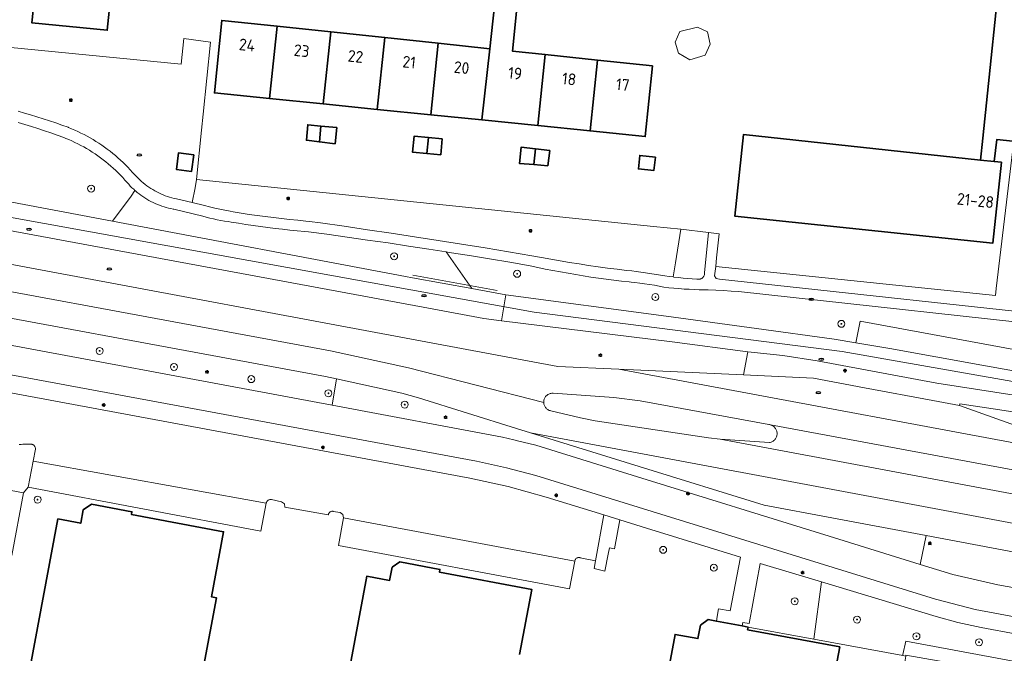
# Model space of a CAD drawing. Header units: metres. Extents: x 152610 to 160096, y 456114 to 462495.
# Tile 390 of 656: x 157570 to 157683, y 460400 to 460473. Entities that reach past the tile are written whole.
import ezdxf
from ezdxf.enums import TextEntityAlignment as Align

# ---------------------------------------------------------------- set-up
doc = ezdxf.new("R2010")
doc.units = ezdxf.units.M
doc.header["$LTSCALE"] = 0.5
doc.layers.get('0').update_dxf_attribs({"linetype": 'CONTINUOUS'})
for name, color, linetype, lineweight in [('B-PV-GR-BEPLANTING_CULTUUR_BOSPLANTSOEN-GV', 251, 'CONTINUOUS', 18), ('B-PV-GR-BEPLANTING_CULTUUR_HEESTERS-GV', 251, 'CONTINUOUS', 18), ('B-PV-GR-BEPLANTING_CULTUUR_VASTE PLANTENVAK-GV', 251, 'CONTINUOUS', 18), ('B-PV-GR-BOOM-S', 251, 'CONTINUOUS', 25), ('B-PV-GR-GROENVOORZIENING-GV', 251, 'CONTINUOUS', 18), ('B-PV-GR-HAAG-GV', 251, 'CONTINUOUS', 13), ('B-PV-IE-MEUBILAIR-S', 251, 'CONTINUOUS', 25), ('B-PV-IE-TERREINAFSCHEIDING_KUNSTMATIG_HEKWERK-G', 251, 'IE-TERREINAFSCHEIDING_KUNSTMATIG-SO', 18), ('B-PV-KW-KUNSTWERK_DUIKER-G', 251, 'CONTINUOUS', 18), ('B-PV-OG-BEBOUWING-GV', 6, 'CONTINUOUS', 35), ('B-PV-OG-BEBOUWING-T18', 1, 'CONTINUOUS', 18), ('B-PV-OG-BEBOUWING_SCHUUR-GV', 251, 'CONTINUOUS', 18), ('B-PV-OG-TERREIN_BEGROEID-GV', 251, 'CONTINUOUS', 18), ('B-PV-VH-GESLOTENVERHARDING_ASFALT-GV', 251, 'CONTINUOUS', 18), ('B-PV-VH-ONVERHARD_ZAND-GV', 251, 'CONTINUOUS', 18), ('B-PV-VH-OPENVERHARDING_BETONSTRAATSTEEN-GV', 251, 'CONTINUOUS', 18), ('B-PV-VH-OPENVERHARDING_TEGEL-GV', 251, 'CONTINUOUS', 18)]:
    doc.layers.add(name, color=color, linetype=linetype, lineweight=lineweight)
doc.styles.add('NLCS-ISO', font='NLCS-ISO.ttf')
doc.styles.add('NLCS-ISO-M750-T18', font='NLCS-ISO.ttf', dxfattribs={"height": 1.35})
doc.linetypes.add('IE-TERREINAFSCHEIDING_KUNSTMATIG-SO', pattern='A,4,[82,NLCS.SHX,S=0.75,R=90,X=0,Y=0],4,-2', length=10)

# ---------------------------------------------------------------- blocks, each defined once
blk = doc.blocks.new('SIE-MEUBILAIR_PAAL_LICHTMAST-SO')
for points in [[(-0.62, 0), (-1, 0)], [(-0.71, 0.71), (-0.44, 0.44)], [(0, 1), (0, 0.62)], [(0.44, 0.44), (0.71, 0.71)], [(1, 0), (0.62, 0)], [(-0.71, -0.71), (-0.44, -0.44)], [(0, -0.62), (0, -1)], [(0.44, -0.44), (0.71, -0.71)]]:
    blk.add_lwpolyline(points)
blk.add_circle((0, 0), 0.5)
blk = doc.blocks.new('SIE-MEUBILAIR_PUT_RIOOLPUT-SO')
blk.add_ellipse((0, 0), major_axis=(1.25, 0), ratio=0.54)
at = {"style": 'NLCS-ISO'}
blk.add_text('ri', height=0.75, dxfattribs=at).set_placement((-0.04, 0.07), align=Align.MIDDLE_CENTER)
blk = doc.blocks.new('SGR-BOOM_GBKN-SO')
at = {"linetype": 'ByBlock', "lineweight": 18}
h = blk.add_hatch(color=0, dxfattribs=at)
h.dxf.hatch_style = 1
edge = h.paths.add_edge_path()
edge.add_arc((0, 0), 0.25, 0, 360)
at = {"color": 0, "linetype": 'ByBlock', "lineweight": 18}
for radius in [2, 0.25]:
    blk.add_circle((0, 0), radius, dxfattribs=at)
at = {"color": 0, "linetype": 'ByBlock', "lineweight": 18, "style": 'NLCS-ISO'}
blk.add_attdef('SOORT', (2.5, 0), '', height=1.5, dxfattribs=at)

msp = doc.modelspace()

# ---------------------------------------------------------------- linework, layer by layer
at = {"layer": 'B-PV-GR-BEPLANTING_CULTUUR_BOSPLANTSOEN-GV', "flags": 128}
msp.add_lwpolyline([(157569.965, 460462.692), (157570.692, 460462.489), (157571.417, 460462.279), (157572.14, 460462.061), (157572.86, 460461.835), (157573.578, 460461.602), (157574.293, 460461.361), (157575.006, 460461.113), (157575.716, 460460.857), (157575.754, 460460.842), (157576.12, 460460.692), (157576.482, 460460.536), (157576.841, 460460.372), (157577.197, 460460.2), (157577.549, 460460.022), (157577.898, 460459.836), (157578.242, 460459.644), (157578.583, 460459.444), (157578.919, 460459.238), (157579.251, 460459.024), (157579.579, 460458.804), (157579.903, 460458.578), (157580.222, 460458.345), (157580.535, 460458.106), (157580.844, 460457.86), (157581.148, 460457.608), (157581.447, 460457.35), (157581.741, 460457.086), (157582.029, 460456.816), (157582.311, 460456.54), (157582.588, 460456.259), (157582.859, 460455.972), (157583.125, 460455.68), (157583.384, 460455.382), (157583.565, 460455.187), (157583.752, 460454.997), (157583.944, 460454.812), (157584.142, 460454.634), (157584.345, 460454.461), (157584.553, 460454.295), (157584.766, 460454.135), (157584.984, 460453.981), (157585.206, 460453.835), (157585.433, 460453.694), (157585.664, 460453.561), (157585.898, 460453.435), (157586.137, 460453.316), (157586.378, 460453.204), (157586.623, 460453.099), (157586.871, 460453.002), (157587.122, 460452.912), (157587.376, 460452.83), (157587.631, 460452.755), (157587.889, 460452.689), (157588.149, 460452.63), (157588.161, 460452.627), (157589.967, 460452.206), (157590.316, 460453.899), (157590.454, 460454.848), (157591.041, 460460.531), (157591.231, 460462.381), (157592.081, 460470.614), (157589.004, 460471.036), (157588.709, 460468.09), (157561.668, 460470.762)], dxfattribs=at)
for points in [[(157590.139, 460457.697), (157589.879, 460455.776), (157588.154, 460456.01), (157588.415, 460457.931)], [(157642.967, 460449.478), (157590.454, 460454.848), (157590.316, 460453.899), (157589.967, 460452.206), (157591.376, 460451.877), (157591.964, 460451.727), (157592.553, 460451.585), (157593.144, 460451.451), (157593.737, 460451.325), (157594.332, 460451.207), (157594.66, 460451.145), (157595.585, 460450.996), (157596.511, 460450.856), (157597.438, 460450.723), (157598.366, 460450.598), (157599.295, 460450.481), (157600.225, 460450.372), (157601.156, 460450.271), (157602.088, 460450.177), (157603.021, 460450.092), (157603.46, 460450.055), (157604.709, 460449.878), (157607.412, 460449.49), (157610.114, 460449.094), (157612.814, 460448.69), (157615.514, 460448.278), (157618.212, 460447.858), (157620.909, 460447.431), (157623.605, 460446.995), (157626.3, 460446.551), (157628.993, 460446.1), (157630.073, 460445.897), (157631.155, 460445.702), (157632.238, 460445.514), (157633.323, 460445.335), (157634.409, 460445.164), (157635.495, 460445), (157636.584, 460444.844), (157637.673, 460444.696), (157638.763, 460444.557), (157639.854, 460444.425), (157640.452, 460444.356), (157640.957, 460444.296), (157641.502, 460444.223), (157642.046, 460444.143), (157644.243, 460443.805), (157644.769, 460443.728), (157645.193, 460443.672), (157645.483, 460445.305), (157646.079, 460449.15)], [(157583.449, 460453.551), (157583.378, 460453.615), (157582.962, 460452.965), (157580.8, 460450.074), (157614.453, 460443.734), (157615.27, 460443.58), (157622.106, 460442.333), (157619.135, 460446.546), (157617.132, 460446.861), (157614.796, 460447.219), (157612.459, 460447.57), (157610.12, 460447.912), (157607.78, 460448.247), (157605.44, 460448.574), (157603.317, 460448.863), (157602.889, 460448.896), (157602.041, 460448.969), (157601.194, 460449.049), (157600.348, 460449.138), (157599.503, 460449.234), (157598.659, 460449.338), (157597.815, 460449.45), (157596.973, 460449.57), (157596.132, 460449.698), (157595.293, 460449.834), (157594.454, 460449.978), (157594.102, 460450.026), (157593.68, 460450.092), (157593.259, 460450.165), (157592.84, 460450.247), (157592.422, 460450.336), (157592.006, 460450.433), (157591.591, 460450.538), (157591.179, 460450.65), (157587.846, 460451.448), (157587.786, 460451.459), (157587.521, 460451.512), (157587.257, 460451.573), (157586.995, 460451.642), (157586.736, 460451.719), (157586.478, 460451.803), (157586.224, 460451.895), (157585.972, 460451.994), (157585.723, 460452.101), (157585.478, 460452.215), (157585.236, 460452.336), (157584.997, 460452.464), (157584.763, 460452.6), (157584.533, 460452.742), (157584.306, 460452.891), (157584.085, 460453.046), (157583.868, 460453.208), (157583.656, 460453.377)], [(157649.269, 460448.761), (157646.079, 460449.15), (157645.483, 460445.305), (157645.193, 460443.672), (157645.295, 460443.659), (157645.823, 460443.598), (157646.352, 460443.545), (157646.881, 460443.499), (157647.411, 460443.462), (157647.942, 460443.433), (157648.297, 460443.418), (157648.367, 460443.439), (157648.435, 460443.468), (157648.499, 460443.504), (157648.559, 460443.547), (157648.614, 460443.596), (157648.663, 460443.651), (157648.706, 460443.71), (157648.742, 460443.774), (157648.772, 460443.842), (157648.793, 460443.912), (157648.807, 460443.985), (157648.813, 460444.058), (157648.811, 460444.131), (157648.808, 460444.16)]]:
    msp.add_lwpolyline(points, close=True, dxfattribs=at)
at = {"layer": 'B-PV-GR-BEPLANTING_CULTUUR_HEESTERS-GV', "flags": 128}
msp.add_lwpolyline([(157662.246, 460408.644), (157655.211, 460410.773), (157653.932, 460403.864), (157653.208, 460403.999), (157653.142, 460403.587), (157653.82, 460403.46), (157661.381, 460402.069)], close=True, dxfattribs=at)
at = {"layer": 'B-PV-GR-BEPLANTING_CULTUUR_VASTE PLANTENVAK-GV', "flags": 128}
msp.add_lwpolyline([(157566.102, 460419.714), (157570.58, 460418.88), (157571.13, 460419.51), (157571.697, 460422.507), (157571.955, 460423.871), (157571.959, 460423.937), (157571.955, 460424.002), (157571.943, 460424.066), (157571.923, 460424.129), (157571.896, 460424.189), (157571.862, 460424.245), (157571.821, 460424.296), (157571.774, 460424.342), (157571.722, 460424.382), (157571.666, 460424.415), (157571.606, 460424.441), (157571.543, 460424.46), (157571.478, 460424.471), (157571.413, 460424.474), (157571.354, 460424.47), (157571.146, 460424.481), (157570.938, 460424.483), (157570.73, 460424.478), (157570.522, 460424.465), (157570.315, 460424.444), (157570.109, 460424.414)], dxfattribs=at)
at = {"layer": 'B-PV-GR-GROENVOORZIENING-GV', "flags": 128}
for points in [[(157653.82, 460403.46), (157653.76, 460403.15), (157664.35, 460401.17), (157662.95, 460393.72), (157663.52, 460393.61), (157659.87, 460374.11), (157657.82, 460374.5), (157657.6, 460373.35), (157658.2, 460373.23), (157658.84, 460372.3), (157658.55, 460370.74), (157657.6, 460369.95), (157658.62, 460369.757), (157659.761, 460370.599), (157671.801, 460368.573), (157671.96, 460369.403), (157666.546, 460370.293), (157671.687, 460398.723), (157671.931, 460400.127), (157671.583, 460400.192), (157661.381, 460402.069)], [(157671.583, 460400.192), (157671.931, 460400.127), (157671.946, 460400.215), (157682.176, 460398.44), (157696.902, 460395.557), (157697.247, 460397.144), (157671.942, 460401.829), (157671.605, 460400.308)]]:
    msp.add_lwpolyline(points, close=True, dxfattribs=at)
at = {"layer": 'B-PV-GR-HAAG-GV', "flags": 128}
msp.add_lwpolyline([(157614.055, 460430.327), (157606.56, 460431.964), (157606.054, 460428.929), (157625.627, 460425.273), (157626.917, 460424.958), (157627.348, 460424.853), (157629.425, 460424.348), (157641.123, 460420.723), (157663.14, 460413.901), (157673.595, 460410.661), (157674.256, 460413.964), (157663.444, 460415.988), (157655.667, 460417.444), (157641.3, 460421.904), (157628.83, 460425.775), (157627.216, 460426.276), (157615.969, 460429.768)], close=True, dxfattribs=at)
at = {"layer": 'B-PV-IE-TERREINAFSCHEIDING_KUNSTMATIG_HEKWERK-G', "flags": 128}
msp.add_lwpolyline([(157624.985, 460442.131), (157615.328, 460443.892)], dxfattribs=at)
at = {"layer": 'B-PV-KW-KUNSTWERK_DUIKER-G', "flags": 128}
msp.add_lwpolyline([(157500, 460466.325), (157517.572, 460463.086), (157549.492, 460454.048), (157629.251, 460439.622), (157664.629, 460435.103), (157735.651, 460422.609), (157789.105, 460412.201), (157814.109, 460406.353), (157821.823, 460407.151), (157892.385, 460434.752)], dxfattribs=at)
at = {"layer": 'B-PV-OG-BEBOUWING-GV', "flags": 128}
for points in [[(157581.207, 460481.461), (157572.599, 460482.417), (157571.562, 460472.841), (157580.204, 460472.009)], [(157692.406, 460481.105), (157683.106, 460482.154), (157680.77, 460459.62), (157680.497, 460457.098), (157682.099, 460456.925), (157682.372, 460459.453), (157690.05, 460458.65)], [(157623.241, 460461.697), (157629.672, 460461.044), (157630.512, 460469.207), (157626.748, 460469.605), (157627.25, 460474.55), (157624.688, 460474.801), (157624.145, 460469.88)], [(157599.72, 460472.462), (157593.356, 460473.135), (157592.525, 460464.812), (157598.847, 460464.171)], [(157605.892, 460471.81), (157599.72, 460472.462), (157598.847, 460464.171), (157605.029, 460463.544)], [(157612.098, 460471.153), (157605.892, 460471.81), (157605.029, 460463.544), (157611.203, 460462.917)], [(157618.215, 460470.507), (157612.098, 460471.153), (157611.203, 460462.917), (157617.377, 460462.291)], [(157624.145, 460469.88), (157618.215, 460470.507), (157617.377, 460462.291), (157623.241, 460461.697)], [(157636.538, 460468.569), (157630.512, 460469.207), (157629.672, 460461.044), (157635.678, 460460.435)], [(157642.832, 460467.904), (157636.538, 460468.569), (157635.678, 460460.435), (157641.998, 460459.794)], [(157604.763, 460460.994), (157603.251, 460461.143), (157603.093, 460459.366), (157604.575, 460459.184)], [(157606.58, 460460.814), (157604.763, 460460.994), (157604.575, 460459.184), (157606.385, 460458.962)], [(157680.497, 460457.098), (157653.294, 460460.04), (157652.29, 460450.66), (157681.92, 460447.53), (157682.919, 460456.836), (157682.099, 460456.925)], [(157617.111, 460459.678), (157615.454, 460459.828), (157615.284, 460457.988), (157616.923, 460457.84)], [(157618.695, 460459.535), (157617.111, 460459.678), (157616.923, 460457.84), (157618.526, 460457.696)], [(157590.139, 460457.697), (157588.415, 460457.931), (157588.154, 460456.01), (157589.879, 460455.776)], [(157629.4, 460458.398), (157627.757, 460458.588), (157627.55, 460456.711), (157629.211, 460456.568)], [(157631.036, 460458.209), (157629.4, 460458.398), (157629.211, 460456.568), (157630.803, 460456.431)], [(157643.164, 460457.442), (157641.373, 460457.627), (157641.214, 460456.085), (157643.005, 460455.901)]]:
    msp.add_lwpolyline(points, close=True, dxfattribs=at)
for points in [[(157589.14, 460387.48), (157592.76, 460406.83), (157592.17, 460406.94), (157593.57, 460414.41), (157582.98, 460416.39), (157583.04, 460416.7), (157578.4, 460417.56), (157577.46, 460416.94), (157577.17, 460415.39), (157574.55, 460415.88), (157571.25, 460398.24)], [(157627.57, 460400.32), (157628.97, 460407.79), (157618.37, 460409.77), (157618.43, 460410.08), (157613.8, 460410.94), (157612.93, 460410.33), (157612.64, 460408.81), (157610.02, 460409.3), (157606.72, 460391.67)], [(157662.95, 460393.72), (157664.35, 460401.17), (157653.76, 460403.15), (157653.82, 460403.46), (157653.142, 460403.587), (157650.186, 460404.139), (157649.22, 460404.32), (157648.34, 460403.66), (157648.06, 460402.13), (157645.43, 460402.62), (157642.13, 460384.98)]]:
    msp.add_lwpolyline(points, dxfattribs=at)
at = {"layer": 'B-PV-OG-BEBOUWING_SCHUUR-GV', "flags": 128}
msp.add_lwpolyline([(157649.164, 460471.816), (157648.009, 460472.346), (157645.962, 460471.843), (157645.44, 460470.641), (157645.819, 460469.368), (157647.125, 460468.605), (157648.873, 460469.136), (157649.465, 460470.401)], close=True, dxfattribs=at)
at = {"layer": 'B-PV-OG-TERREIN_BEGROEID-GV', "flags": 128}
for points in [[(157546.887, 460456.463), (157580.8, 460450.074), (157582.962, 460452.965), (157583.378, 460453.615), (157583.248, 460453.732), (157583.051, 460453.918), (157582.861, 460454.11), (157582.676, 460454.308), (157582.497, 460454.511), (157582.247, 460454.799), (157581.991, 460455.081), (157581.729, 460455.358), (157581.461, 460455.63), (157581.188, 460455.895), (157580.909, 460456.155), (157580.625, 460456.409), (157580.335, 460456.657), (157580.041, 460456.899), (157579.741, 460457.135), (157579.436, 460457.365), (157579.127, 460457.587), (157578.813, 460457.804), (157578.495, 460458.014), (157578.172, 460458.216), (157577.845, 460458.413), (157577.514, 460458.602), (157577.179, 460458.784), (157576.841, 460458.959), (157576.499, 460459.128), (157576.153, 460459.288), (157575.804, 460459.442), (157575.452, 460459.588), (157575.212, 460459.683), (157574.474, 460459.951), (157573.733, 460460.211), (157572.99, 460460.463), (157572.244, 460460.708), (157571.495, 460460.946), (157570.744, 460461.176), (157569.991, 460461.398)], [(157555.699, 460447.629), (157631.969, 460433.389), (157638.953, 460433.072), (157653.302, 460432.44), (157653.788, 460435.079), (157645.09, 460436.213), (157625.493, 460438.63), (157623.47, 460438.88), (157617.52, 460440), (157567.511, 460449.27)], [(157693.878, 460437.462), (157652.728, 460441.991), (157651.854, 460442.051), (157650.981, 460442.103), (157650.106, 460442.147), (157649.231, 460442.183), (157649.016, 460442.191), (157648.763, 460442.193), (157648.186, 460442.204), (157647.609, 460442.222), (157647.033, 460442.249), (157646.456, 460442.283), (157645.881, 460442.326), (157645.306, 460442.376), (157644.731, 460442.435), (157644.158, 460442.501), (157643.604, 460442.61), (157643.049, 460442.712), (157642.492, 460442.805), (157641.934, 460442.891), (157641.375, 460442.969), (157640.815, 460443.038), (157640.371, 460443.088), (157640.162, 460443.109), (157639.28, 460443.203), (157638.4, 460443.305), (157637.521, 460443.415), (157636.642, 460443.533), (157635.765, 460443.659), (157634.889, 460443.793), (157634.014, 460443.935), (157633.14, 460444.084), (157632.268, 460444.242), (157631.397, 460444.407), (157630.528, 460444.58), (157629.66, 460444.761), (157628.794, 460444.95), (157626.464, 460445.348), (157624.133, 460445.738), (157621.801, 460446.12), (157619.467, 460446.494), (157619.135, 460446.546), (157622.106, 460442.333), (157626.01, 460441.62), (157644.39, 460439.175), (157654.775, 460437.729), (157663.708, 460436.512), (157666.202, 460436.094), (157666.708, 460438.608), (157684.766, 460435.262)]]:
    msp.add_lwpolyline(points, dxfattribs=at)
for points in [[(157689.885, 460457.803), (157684.211, 460458.362), (157682.314, 460442.333), (157682.218, 460441.52), (157650.093, 460444.876), (157649.977, 460443.795), (157650.149, 460443.489), (157650.53, 460443.395), (157694.287, 460438.66), (157696.979, 460438.358), (157697.061, 460438.349), (157699.15, 460456.883), (157695.184, 460457.28)], [(157605.265, 460432.247), (157552.753, 460441.969), (157552.258, 460438.17), (157555.101, 460438.065), (157558.191, 460437.804), (157561.251, 460437.298), (157606.054, 460428.929), (157606.56, 460431.964)], [(157681.97, 460428.509), (157678.155, 460429.094), (157678.09, 460428.911), (157696.45, 460422.35), (157696.979, 460425.962), (157695.976, 460426.239), (157695.705, 460426.33), (157695.763, 460426.639), (157695.36, 460426.71), (157695.317, 460426.46), (157689.02, 460427.434)], [(157693.959, 460410.275), (157674.256, 460413.964), (157673.595, 460410.661), (157677.339, 460409.501), (157682.518, 460408.312), (157693.223, 460406.387), (157693.241, 460406.481)], [(157671.605, 460400.308), (157671.942, 460401.829), (157697.247, 460397.144), (157696.902, 460395.557), (157682.176, 460398.44), (157681.968, 460397.413), (157682.204, 460397.37), (157704.748, 460393.579), (157704.994, 460393.538), (157705.576, 460397), (157705.373, 460397.274), (157701.765, 460399.201), (157701.075, 460399.57), (157680.594, 460403.422), (157677.906, 460403.978), (157675.43, 460404.655), (157662.246, 460408.644), (157661.381, 460402.069), (157671.583, 460400.192)]]:
    msp.add_lwpolyline(points, close=True, dxfattribs=at)
at = {"layer": 'B-PV-VH-GESLOTENVERHARDING_ASFALT-GV', "flags": 128}
for points in [[(157567.511, 460449.27), (157617.52, 460440), (157623.47, 460438.88), (157625.493, 460438.63), (157626.01, 460441.62), (157622.106, 460442.333), (157615.27, 460443.58), (157614.453, 460443.734), (157580.8, 460450.074), (157546.887, 460456.463)], [(157696.45, 460422.35), (157638.953, 460433.072), (157631.969, 460433.389), (157555.699, 460447.629)], [(157724.47, 460411.201), (157650.622, 460425.047), (157649.274, 460425.204), (157636.243, 460427.144), (157634.56, 460427.48), (157631.148, 460428.3), (157631.073, 460428.319), (157630.988, 460428.347), (157630.906, 460428.384), (157630.827, 460428.427), (157630.752, 460428.477), (157630.682, 460428.534), (157630.617, 460428.597), (157630.559, 460428.665), (157630.506, 460428.738), (157630.46, 460428.815), (157630.421, 460428.897), (157630.39, 460428.981), (157630.366, 460429.068), (157630.35, 460429.156), (157630.342, 460429.246), (157614.796, 460433.236), (157605.859, 460435.188), (157546.683, 460446.144)], [(157546.683, 460446.144), (157605.859, 460435.188), (157614.796, 460433.236), (157630.342, 460429.246), (157630.341, 460429.26), (157630.342, 460429.35), (157630.351, 460429.44), (157630.368, 460429.528), (157630.393, 460429.615), (157630.425, 460429.699), (157630.465, 460429.78), (157630.512, 460429.857), (157630.565, 460429.93), (157630.624, 460429.997), (157630.69, 460430.059), (157630.76, 460430.115), (157630.835, 460430.165), (157630.915, 460430.208), (157630.997, 460430.243), (157631.083, 460430.271), (157631.171, 460430.291), (157631.26, 460430.304), (157631.35, 460430.308), (157631.44, 460430.305), (157638.405, 460429.834), (157641.412, 460429.444), (157656.212, 460426.714), (157656.276, 460426.705), (157656.366, 460426.686), (157656.375, 460426.684), (157724.863, 460413.985)], [(157552.753, 460441.969), (157605.265, 460432.247), (157606.56, 460431.964), (157614.055, 460430.327), (157615.969, 460429.768), (157627.216, 460426.276), (157628.83, 460425.775), (157724.009, 460407.93)], [(157559.603, 460434.198), (157622.617, 460422.519), (157626.083, 460421.761), (157629.437, 460420.87), (157675.36, 460406.678), (157679.884, 460405.494), (157692.853, 460403.062), (157693.223, 460406.387), (157682.518, 460408.312), (157677.339, 460409.501), (157673.595, 460410.661), (157663.14, 460413.901), (157641.123, 460420.723), (157629.425, 460424.348), (157627.348, 460424.853), (157626.917, 460424.958), (157625.627, 460425.273), (157606.054, 460428.929), (157561.251, 460437.298)], [(157724.863, 460413.985), (157656.375, 460426.684), (157656.453, 460426.659), (157656.537, 460426.625), (157656.619, 460426.584), (157656.696, 460426.535), (157656.769, 460426.48), (157656.836, 460426.419), (157656.898, 460426.352), (157656.954, 460426.28), (157657.004, 460426.203), (157657.046, 460426.122), (157657.081, 460426.038), (157657.109, 460425.951), (157657.129, 460425.862), (157657.141, 460425.772), (157657.146, 460425.681), (157657.142, 460425.589), (157657.13, 460425.499), (157657.11, 460425.41), (157657.083, 460425.323), (157657.048, 460425.238), (157657.006, 460425.157), (157656.957, 460425.081), (157656.901, 460425.008), (157656.84, 460424.941), (157656.772, 460424.879), (157656.7, 460424.824), (157656.623, 460424.775), (157656.542, 460424.733), (157656.457, 460424.699), (157656.37, 460424.671), (157656.281, 460424.652), (157650.622, 460425.047), (157724.47, 460411.201)]]:
    msp.add_lwpolyline(points, dxfattribs=at)
for points in [[(157695.337, 460428.439), (157695.728, 460431.328), (157691.42, 460431.823), (157687.317, 460432.366), (157684.289, 460432.891), (157680.667, 460433.519), (157670.113, 460435.438), (157666.202, 460436.094), (157663.708, 460436.512), (157654.775, 460437.729), (157644.39, 460439.175), (157626.01, 460441.62), (157625.493, 460438.63), (157645.09, 460436.213), (157653.788, 460435.079), (157657.799, 460434.656), (157661.742, 460434.041), (157675.488, 460431.473), (157684.384, 460430.091), (157688.541, 460429.463), (157691.348, 460429.051)], [(157653.302, 460432.44), (157638.953, 460433.072), (157696.45, 460422.35), (157678.09, 460428.911), (157675.023, 460429.462), (157667.205, 460430.947), (157661.313, 460432.042)], [(157724.009, 460407.93), (157628.83, 460425.775), (157641.3, 460421.904), (157655.667, 460417.444), (157663.444, 460415.988), (157674.256, 460413.964), (157693.959, 460410.275), (157697.791, 460409.546), (157701.945, 460408.698), (157723.928, 460407.354)]]:
    msp.add_lwpolyline(points, close=True, dxfattribs=at)
at = {"layer": 'B-PV-VH-ONVERHARD_ZAND-GV', "flags": 128}
msp.add_lwpolyline([(157614.055, 460430.327), (157606.56, 460431.964), (157606.054, 460428.929), (157625.627, 460425.273), (157626.917, 460424.958), (157627.348, 460424.853), (157629.425, 460424.348), (157641.123, 460420.723), (157663.14, 460413.901), (157673.595, 460410.661), (157674.256, 460413.964), (157663.444, 460415.988), (157655.667, 460417.444), (157641.3, 460421.904), (157628.83, 460425.775), (157627.216, 460426.276), (157615.969, 460429.768)], close=True, dxfattribs=at)
at = {"layer": 'B-PV-VH-OPENVERHARDING_BETONSTRAATSTEEN-GV', "flags": 128}
msp.add_lwpolyline([(157570.109, 460424.414), (157570.315, 460424.444), (157570.522, 460424.465), (157570.73, 460424.478), (157570.938, 460424.483), (157571.146, 460424.481), (157571.354, 460424.47), (157571.413, 460424.474), (157571.478, 460424.471), (157571.543, 460424.46), (157571.606, 460424.441), (157571.666, 460424.415), (157571.722, 460424.382), (157571.774, 460424.342), (157571.821, 460424.296), (157571.862, 460424.245), (157571.896, 460424.189), (157571.923, 460424.129), (157571.943, 460424.066), (157571.955, 460424.002), (157571.959, 460423.937), (157571.955, 460423.871), (157571.697, 460422.507), (157598.473, 460417.68), (157598.48, 460417.714), (157598.5, 460417.776), (157598.527, 460417.834), (157598.561, 460417.889), (157598.602, 460417.939), (157598.648, 460417.984), (157598.7, 460418.023), (157598.756, 460418.055), (157598.815, 460418.08), (157598.877, 460418.097), (157598.941, 460418.107), (157599.006, 460418.108), (157599.07, 460418.102), (157600.24, 460417.86), (157600.56, 460417.62), (157600.62, 460417.23), (157605.6, 460416.33), (157605.601, 460416.344), (157605.612, 460416.404), (157605.631, 460416.463), (157605.657, 460416.518), (157605.69, 460416.57), (157605.729, 460416.617), (157605.775, 460416.658), (157605.825, 460416.694), (157605.88, 460416.722), (157605.937, 460416.743), (157605.997, 460416.756), (157606.058, 460416.762), (157606.12, 460416.759), (157606.18, 460416.749), (157606.958, 460416.598), (157607.274, 460416.389), (157607.363, 460416.021), (157633.922, 460411.033), (157633.924, 460411.046), (157633.935, 460411.106), (157633.953, 460411.163), (157633.979, 460411.218), (157634.012, 460411.269), (157634.051, 460411.315), (157634.096, 460411.355), (157634.146, 460411.389), (157634.2, 460411.417), (157634.257, 460411.437), (157634.316, 460411.449), (157634.376, 460411.453), (157634.437, 460411.45), (157634.496, 460411.438), (157634.53, 460411.428), (157636.285, 460411.081), (157637.263, 460416.346), (157630.622, 460418.379), (157626.269, 460419.599), (157621.852, 460420.561), (157567.644, 460430.636)], dxfattribs=at)
for points in [[(157631.44, 460430.305), (157631.35, 460430.308), (157631.26, 460430.304), (157631.171, 460430.291), (157631.083, 460430.271), (157630.997, 460430.243), (157630.915, 460430.208), (157630.835, 460430.165), (157630.76, 460430.115), (157630.69, 460430.059), (157630.624, 460429.997), (157630.565, 460429.93), (157630.512, 460429.857), (157630.465, 460429.78), (157630.425, 460429.699), (157630.393, 460429.615), (157630.368, 460429.528), (157630.351, 460429.44), (157630.342, 460429.35), (157630.341, 460429.26), (157630.342, 460429.246), (157630.35, 460429.156), (157630.366, 460429.068), (157630.39, 460428.981), (157630.421, 460428.897), (157630.46, 460428.815), (157630.506, 460428.738), (157630.559, 460428.665), (157630.617, 460428.597), (157630.682, 460428.534), (157630.752, 460428.477), (157630.827, 460428.427), (157630.906, 460428.384), (157630.988, 460428.347), (157631.073, 460428.319), (157631.148, 460428.3), (157634.56, 460427.48), (157636.243, 460427.144), (157649.274, 460425.204), (157650.622, 460425.047), (157656.281, 460424.652), (157656.37, 460424.671), (157656.457, 460424.699), (157656.542, 460424.733), (157656.623, 460424.775), (157656.7, 460424.824), (157656.772, 460424.879), (157656.84, 460424.941), (157656.901, 460425.008), (157656.957, 460425.081), (157657.006, 460425.157), (157657.048, 460425.238), (157657.083, 460425.323), (157657.11, 460425.41), (157657.13, 460425.499), (157657.142, 460425.589), (157657.146, 460425.681), (157657.141, 460425.772), (157657.129, 460425.862), (157657.109, 460425.951), (157657.081, 460426.038), (157657.046, 460426.122), (157657.004, 460426.203), (157656.954, 460426.28), (157656.898, 460426.352), (157656.836, 460426.419), (157656.769, 460426.48), (157656.696, 460426.535), (157656.619, 460426.584), (157656.537, 460426.625), (157656.453, 460426.659), (157656.375, 460426.684), (157656.366, 460426.686), (157656.276, 460426.705), (157656.212, 460426.714), (157641.412, 460429.444), (157638.405, 460429.834)], [(157598.473, 460417.68), (157571.697, 460422.507), (157571.13, 460419.51), (157597.87, 460414.49)], [(157565.798, 460419.956), (157565.704, 460420.334), (157564.178, 460412.161), (157564.419, 460412.449), (157564.789, 460412.517), (157569.24, 460411.69), (157570.58, 460418.88), (157566.102, 460419.714)], [(157633.922, 460411.033), (157607.363, 460416.021), (157606.77, 460412.83), (157633.324, 460407.845)]]:
    msp.add_lwpolyline(points, close=True, dxfattribs=at)
at = {"layer": 'B-PV-VH-OPENVERHARDING_TEGEL-GV', "flags": 128}
for points in [[(157694.287, 460438.66), (157650.53, 460443.395), (157650.149, 460443.489), (157649.977, 460443.795), (157650.093, 460444.876), (157650.199, 460445.858), (157650.497, 460448.637), (157649.269, 460448.761), (157648.808, 460444.16), (157648.811, 460444.131), (157648.813, 460444.058), (157648.807, 460443.985), (157648.793, 460443.912), (157648.772, 460443.842), (157648.742, 460443.774), (157648.706, 460443.71), (157648.663, 460443.651), (157648.614, 460443.596), (157648.559, 460443.547), (157648.499, 460443.504), (157648.435, 460443.468), (157648.367, 460443.439), (157648.297, 460443.418), (157647.942, 460443.433), (157647.411, 460443.462), (157646.881, 460443.499), (157646.352, 460443.545), (157645.823, 460443.598), (157645.295, 460443.659), (157645.193, 460443.672), (157644.769, 460443.728), (157644.243, 460443.805), (157642.046, 460444.143), (157641.502, 460444.223), (157640.957, 460444.296), (157640.452, 460444.356), (157639.854, 460444.425), (157638.763, 460444.557), (157637.673, 460444.696), (157636.584, 460444.844), (157635.495, 460445), (157634.409, 460445.164), (157633.323, 460445.335), (157632.238, 460445.514), (157631.155, 460445.702), (157630.073, 460445.897), (157628.993, 460446.1), (157626.3, 460446.551), (157623.605, 460446.995), (157620.909, 460447.431), (157618.212, 460447.858), (157615.514, 460448.278), (157612.814, 460448.69), (157610.114, 460449.094), (157607.412, 460449.49), (157604.709, 460449.878), (157603.46, 460450.055), (157603.021, 460450.092), (157602.088, 460450.177), (157601.156, 460450.271), (157600.225, 460450.372), (157599.295, 460450.481), (157598.366, 460450.598), (157597.438, 460450.723), (157596.511, 460450.856), (157595.585, 460450.996), (157594.66, 460451.145), (157594.332, 460451.207), (157593.737, 460451.325), (157593.144, 460451.451), (157592.553, 460451.585), (157591.964, 460451.727), (157591.376, 460451.877), (157589.967, 460452.206), (157588.161, 460452.627), (157588.149, 460452.63), (157587.889, 460452.689), (157587.631, 460452.755), (157587.376, 460452.83), (157587.122, 460452.912), (157586.871, 460453.002), (157586.623, 460453.099), (157586.378, 460453.204), (157586.137, 460453.316), (157585.898, 460453.435), (157585.664, 460453.561), (157585.433, 460453.694), (157585.206, 460453.835), (157584.984, 460453.981), (157584.766, 460454.135), (157584.553, 460454.295), (157584.345, 460454.461), (157584.142, 460454.634), (157583.944, 460454.812), (157583.752, 460454.997), (157583.565, 460455.187), (157583.384, 460455.382), (157583.125, 460455.68), (157582.859, 460455.972), (157582.588, 460456.259), (157582.311, 460456.54), (157582.029, 460456.816), (157581.741, 460457.086), (157581.447, 460457.35), (157581.148, 460457.608), (157580.844, 460457.86), (157580.535, 460458.106), (157580.222, 460458.345), (157579.903, 460458.578), (157579.579, 460458.804), (157579.251, 460459.024), (157578.919, 460459.238), (157578.583, 460459.444), (157578.242, 460459.644), (157577.898, 460459.836), (157577.549, 460460.022), (157577.197, 460460.2), (157576.841, 460460.372), (157576.482, 460460.536), (157576.12, 460460.692), (157575.754, 460460.842), (157575.716, 460460.857), (157575.006, 460461.113), (157574.293, 460461.361), (157573.578, 460461.602), (157572.86, 460461.835), (157572.14, 460462.061), (157571.417, 460462.279), (157570.692, 460462.489), (157569.965, 460462.692)], [(157569.991, 460461.398), (157570.744, 460461.176), (157571.495, 460460.946), (157572.244, 460460.708), (157572.99, 460460.463), (157573.733, 460460.211), (157574.474, 460459.951), (157575.212, 460459.683), (157575.452, 460459.588), (157575.804, 460459.442), (157576.153, 460459.288), (157576.499, 460459.128), (157576.841, 460458.959), (157577.179, 460458.784), (157577.514, 460458.602), (157577.845, 460458.413), (157578.172, 460458.216), (157578.495, 460458.014), (157578.813, 460457.804), (157579.127, 460457.587), (157579.436, 460457.365), (157579.741, 460457.135), (157580.041, 460456.899), (157580.335, 460456.657), (157580.625, 460456.409), (157580.909, 460456.155), (157581.188, 460455.895), (157581.461, 460455.63), (157581.729, 460455.358), (157581.991, 460455.081), (157582.247, 460454.799), (157582.497, 460454.511), (157582.676, 460454.308), (157582.861, 460454.11), (157583.051, 460453.918), (157583.248, 460453.732), (157583.378, 460453.615), (157583.449, 460453.551), (157583.656, 460453.377), (157583.868, 460453.208), (157584.085, 460453.046), (157584.306, 460452.891), (157584.533, 460452.742), (157584.763, 460452.6), (157584.997, 460452.464), (157585.236, 460452.336), (157585.478, 460452.215), (157585.723, 460452.101), (157585.972, 460451.994), (157586.224, 460451.895), (157586.478, 460451.803), (157586.736, 460451.719), (157586.995, 460451.642), (157587.257, 460451.573), (157587.521, 460451.512), (157587.786, 460451.459), (157587.846, 460451.448), (157591.179, 460450.65), (157591.591, 460450.538), (157592.006, 460450.433), (157592.422, 460450.336), (157592.84, 460450.247), (157593.259, 460450.165), (157593.68, 460450.092), (157594.102, 460450.026), (157594.454, 460449.978), (157595.293, 460449.834), (157596.132, 460449.698), (157596.973, 460449.57), (157597.815, 460449.45), (157598.659, 460449.338), (157599.503, 460449.234), (157600.348, 460449.138), (157601.194, 460449.049), (157602.041, 460448.969), (157602.889, 460448.896), (157603.317, 460448.863), (157605.44, 460448.574), (157607.78, 460448.247), (157610.12, 460447.912), (157612.459, 460447.57), (157614.796, 460447.219), (157617.132, 460446.861), (157619.135, 460446.546), (157619.467, 460446.494), (157621.801, 460446.12), (157624.133, 460445.738), (157626.464, 460445.348), (157628.794, 460444.95), (157629.66, 460444.761), (157630.528, 460444.58), (157631.397, 460444.407), (157632.268, 460444.242), (157633.14, 460444.084), (157634.014, 460443.935), (157634.889, 460443.793), (157635.765, 460443.659), (157636.642, 460443.533), (157637.521, 460443.415), (157638.4, 460443.305), (157639.28, 460443.203), (157640.162, 460443.109), (157640.371, 460443.088), (157640.815, 460443.038), (157641.375, 460442.969), (157641.934, 460442.891), (157642.492, 460442.805), (157643.049, 460442.712), (157643.604, 460442.61), (157644.158, 460442.501), (157644.731, 460442.435), (157645.306, 460442.376), (157645.881, 460442.326), (157646.456, 460442.283), (157647.033, 460442.249), (157647.609, 460442.222), (157648.186, 460442.204), (157648.763, 460442.193), (157649.016, 460442.191), (157649.231, 460442.183), (157650.106, 460442.147), (157650.981, 460442.103), (157651.854, 460442.051), (157652.728, 460441.991), (157693.878, 460437.462)], [(157701.765, 460399.201), (157702.423, 460401.181), (157701.341, 460401.47), (157692.853, 460403.062), (157679.884, 460405.494), (157675.36, 460406.678), (157629.437, 460420.87), (157626.083, 460421.761), (157622.617, 460422.519), (157559.603, 460434.198)], [(157684.384, 460430.091), (157675.488, 460431.473), (157661.742, 460434.041), (157657.799, 460434.656), (157653.788, 460435.079), (157653.302, 460432.44), (157661.313, 460432.042), (157667.205, 460430.947), (157675.023, 460429.462), (157678.09, 460428.911), (157678.155, 460429.094), (157681.97, 460428.509), (157689.02, 460427.434)], [(157567.644, 460430.636), (157621.852, 460420.561), (157626.269, 460419.599), (157630.622, 460418.379), (157637.263, 460416.346), (157639.09, 460415.777), (157642.142, 460414.827), (157652.947, 460411.499), (157651.772, 460405.34), (157650.425, 460405.571), (157650.275, 460404.67), (157650.186, 460404.139), (157653.142, 460403.587), (157653.208, 460403.999), (157653.932, 460403.864), (157655.211, 460410.773), (157662.246, 460408.644), (157675.43, 460404.655), (157677.906, 460403.978), (157680.594, 460403.422), (157701.075, 460399.57)]]:
    msp.add_lwpolyline(points, dxfattribs=at)
for points in [[(157680.667, 460433.519), (157684.289, 460432.891), (157684.766, 460435.262), (157666.708, 460438.608), (157666.202, 460436.094), (157670.113, 460435.438)], [(157639.09, 460415.777), (157637.263, 460416.346), (157636.285, 460411.081), (157636.138, 460410.19), (157637.381, 460409.86), (157637.746, 460411.827), (157637.883, 460412.564), (157638.473, 460412.455)]]:
    msp.add_lwpolyline(points, close=True, dxfattribs=at)

# ---------------------------------------------------------------- block references
at = {"layer": 'B-PV-GR-BOOM-S', "xscale": 0.2, "yscale": 0.2, "zscale": 0.2}
for p in [(157578.362, 460453.815), (157613.165, 460446.045), (157627.292, 460444.031), (157643.176, 460441.354), (157664.534, 460438.283), (157579.332, 460435.178), (157587.878, 460433.339), (157596.748, 460431.933), (157605.619, 460430.31), (157614.381, 460429.012), (157572.209, 460418.093), (157644.062, 460412.328), (157649.881, 460410.274), (157659.179, 460406.421), (157666.334, 460404.322), (157673.155, 460402.402), (157680.342, 460401.718)]:
    msp.add_blockref('SGR-BOOM_GBKN-SO', p, dxfattribs=at)
at = {"layer": 'B-PV-IE-MEUBILAIR-S', "xscale": 0.2, "yscale": 0.2, "zscale": 0.2}
for name, p in [('SIE-MEUBILAIR_PAAL_LICHTMAST-SO', (157576.033, 460463.965)), ('SIE-MEUBILAIR_PUT_RIOOLPUT-SO', (157583.889, 460457.686)), ('SIE-MEUBILAIR_PAAL_LICHTMAST-SO', (157600.993, 460452.685)), ('SIE-MEUBILAIR_PUT_RIOOLPUT-SO', (157571.242, 460449.13)), ('SIE-MEUBILAIR_PAAL_LICHTMAST-SO', (157628.833, 460448.965)), ('SIE-MEUBILAIR_PUT_RIOOLPUT-SO', (157580.45, 460444.59)), ('SIE-MEUBILAIR_PUT_RIOOLPUT-SO', (157616.601, 460441.533)), ('SIE-MEUBILAIR_PUT_RIOOLPUT-SO', (157661.069, 460441.099)), ('SIE-MEUBILAIR_PAAL_LICHTMAST-SO', (157636.849, 460434.688)), ('SIE-MEUBILAIR_PUT_RIOOLPUT-SO', (157662.212, 460434.203)), ('SIE-MEUBILAIR_PAAL_LICHTMAST-SO', (157591.677, 460432.777)), ('SIE-MEUBILAIR_PAAL_LICHTMAST-SO', (157664.945, 460432.91)), ('SIE-MEUBILAIR_PUT_RIOOLPUT-SO', (157661.89, 460430.39)), ('SIE-MEUBILAIR_PAAL_LICHTMAST-SO', (157579.803, 460428.958)), ('SIE-MEUBILAIR_PAAL_LICHTMAST-SO', (157619.071, 460427.561)), ('SIE-MEUBILAIR_PAAL_LICHTMAST-SO', (157604.983, 460424.091)), ('SIE-MEUBILAIR_PAAL_LICHTMAST-SO', (157631.782, 460418.58)), ('SIE-MEUBILAIR_PAAL_LICHTMAST-SO', (157646.911, 460418.793)), ('SIE-MEUBILAIR_PAAL_LICHTMAST-SO', (157674.696, 460413.085)), ('SIE-MEUBILAIR_PAAL_LICHTMAST-SO', (157660.075, 460409.731))]:
    msp.add_blockref(name, p, dxfattribs=at)

# ---------------------------------------------------------------- texts
at = {"layer": 'B-PV-OG-BEBOUWING-T18', "style": 'NLCS-ISO-M750-T18'}
for s, rotation, p in [('24', 354, (157596.275, 460470.312)), ('23', 354, (157602.543, 460469.65)), ('22', 354, (157608.732, 460468.995)), ('21', 354, (157614.894, 460468.344)), ('20', 354, (157620.917, 460467.707)), ('19', 354, (157627.066, 460467.057)), ('18', 354, (157633.262, 460466.402)), ('17', 354, (157639.422, 460465.75)), ('21-28', 353.9, (157679.934, 460452.45))]:
    msp.add_text(s, height=1.35, rotation=rotation, dxfattribs=at).set_placement(p, align=Align.MIDDLE)

doc.saveas('drawing.dxf')
